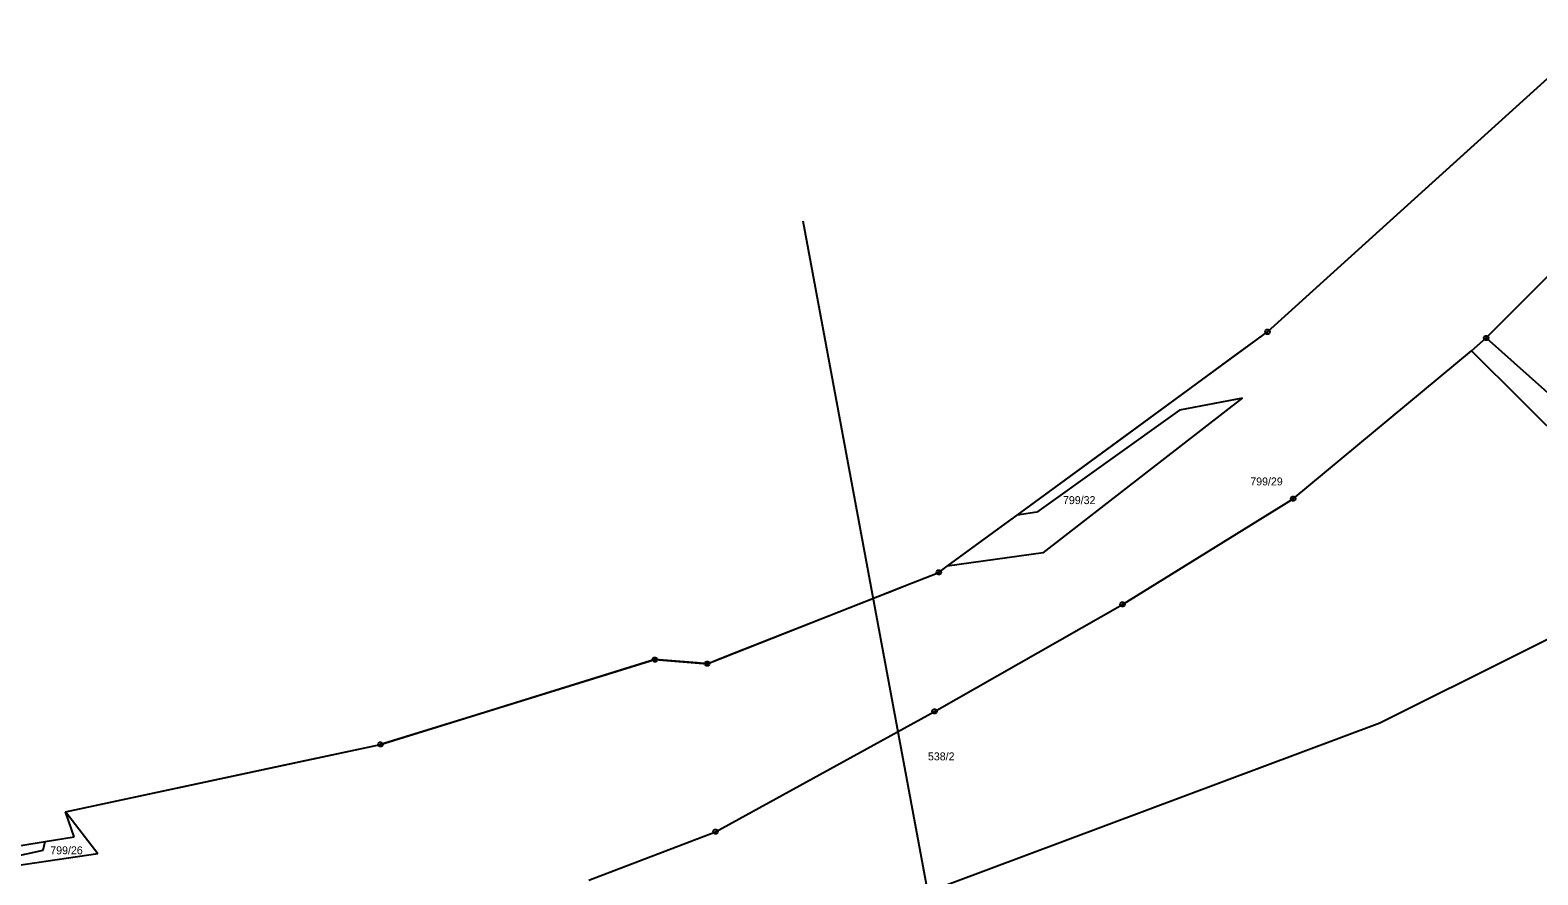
# Model space of a CAD drawing. Extents: x -759060 to -757386, y -1172273 to -1170948.
# Drawn here: x -758782.5 to -758459.2, y -1171669.9 to -1171488.8 of the extents above; entities that cross this region are included whole.
import ezdxf

# ---------------------------------------------------------------- set-up
doc = ezdxf.new("R2010")
doc.units = 0
for name, color, linetype in [('Vrstva 1', 7, 'Continuous'), ('Vrstva 11', 7, 'Continuous'), ('Vrstva 2', 7, 'Continuous'), ('Vrstva 6', 7, 'Continuous'), ('Vrstva 8', 7, 'Continuous')]:
    doc.layers.add(name, color=color, linetype=linetype)

msp = doc.modelspace()

# ---------------------------------------------------------------- linework, layer by layer
at = {"layer": 'Vrstva 1'}
for p, q in [((-758478.81, -1171518.72), (-758447.31, -1171490.21)), ((-758517.19, -1171553.46), (-758478.81, -1171518.72)), ((-758457.1, -1171541.5), (-758470.3, -1171554.77)), ((-758524.54, -1171558.84), (-758517.19, -1171553.46)), ((-758473.43, -1171557.55), (-758470.3, -1171554.77)), ((-758470.3, -1171554.77), (-758434.93, -1171586.35)), ((-758511.69, -1171589.23), (-758473.43, -1171557.55)), ((-758443.29, -1171587.55), (-758473.43, -1171557.55)), ((-758534.83, -1171566.37), (-758524.54, -1171558.84)), ((-758565.3, -1171600.85), (-758522.59, -1171567.65)), ((-758550.16, -1171577.59), (-758534.83, -1171566.37)), ((-758522.59, -1171567.65), (-758536.1, -1171570.27)), ((-758536.1, -1171570.27), (-758566.69, -1171592.13)), ((-758570.86, -1171592.74), (-758550.16, -1171577.59)), ((-758548.28, -1171611.9), (-758511.69, -1171589.23)), ((-758573.45, -1171594.63), (-758570.86, -1171592.74)), ((-758566.69, -1171592.13), (-758570.86, -1171592.74)), ((-758585.85, -1171603.71), (-758573.45, -1171594.63)), ((-758565.3, -1171600.85), (-758585.85, -1171603.71)), ((-758595.2, -1171608), (-758587.67, -1171605.04)), ((-758587.67, -1171605.04), (-758585.85, -1171603.71)), ((-758633.51, -1171623.08), (-758596.72, -1171608.6)), ((-758596.72, -1171608.6), (-758595.2, -1171608)), ((-758462.88, -1171622.16), (-758436.64, -1171609.04)), ((-758588.6, -1171634.81), (-758548.28, -1171611.9)), ((-758493.1, -1171637.26), (-758462.88, -1171622.16)), ((-758648.55, -1171623.71), (-758686.97, -1171635.59)), ((-758639.52, -1171624.42), (-758648.55, -1171623.71)), ((-758637.34, -1171624.59), (-758639.52, -1171624.42)), ((-758637.34, -1171624.59), (-758633.51, -1171623.08)), ((-758686.97, -1171635.59), (-758707.4, -1171641.9)), ((-758635.54, -1171660.6), (-758588.6, -1171634.81)), ((-758568.77, -1171665.53), (-758493.1, -1171637.26)), ((-758727.9, -1171646.29), (-758707.4, -1171641.9)), ((-758774.93, -1171656.37), (-758727.9, -1171646.29)), ((-758773.09, -1171661.69), (-758774.93, -1171656.37)), ((-758767.97, -1171665.38), (-758774.93, -1171656.37)), ((-758779.31, -1171662.69), (-758773.09, -1171661.69)), ((-758662.74, -1171671), (-758635.54, -1171660.6)), ((-758795.27, -1171667.99), (-758779.69, -1171664.56)), ((-758788.45, -1171664.17), (-758779.31, -1171662.69)), ((-758779.69, -1171664.56), (-758779.31, -1171662.69)), ((-758767.97, -1171665.38), (-758794.37, -1171669.18)), ((-758610.02, -1171680.94), (-758568.77, -1171665.53))]:
    msp.add_line(p, q, dxfattribs=at)
at = {"layer": 'Vrstva 11'}
for p, q in [((-758517.19, -1171553.46), (-758445.74, -1171488.79)), ((-758570.86, -1171592.74), (-758517.19, -1171553.46)), ((-758585.85, -1171603.71), (-758570.86, -1171592.74)), ((-758595.2, -1171608), (-758587.67, -1171605.04)), ((-758587.67, -1171605.04), (-758585.85, -1171603.71)), ((-758637.34, -1171624.59), (-758595.2, -1171608)), ((-758707.4, -1171641.9), (-758648.55, -1171623.71)), ((-758648.55, -1171623.71), (-758637.34, -1171624.59)), ((-758774.93, -1171656.37), (-758707.4, -1171641.9)), ((-758773.09, -1171661.69), (-758774.93, -1171656.37)), ((-758779.31, -1171662.69), (-758773.09, -1171661.69)), ((-758788.45, -1171664.17), (-758779.31, -1171662.69))]:
    msp.add_line(p, q, dxfattribs=at)
at = {"layer": 'Vrstva 6'}
msp.add_line((-758616.86, -1171529.68), (-758585.65, -1171697.17), dxfattribs=at)
at = {"layer": 'Vrstva 8'}
for p, q in [((-758517.31, -1171553.46), (-758517.07, -1171553.46)), ((-758470.42, -1171554.77), (-758470.18, -1171554.77)), ((-758511.81, -1171589.23), (-758511.57, -1171589.23)), ((-758587.79, -1171605.04), (-758587.55, -1171605.04)), ((-758548.4, -1171611.9), (-758548.16, -1171611.9)), ((-758648.67, -1171623.71), (-758648.43, -1171623.71)), ((-758637.46, -1171624.59), (-758637.22, -1171624.59)), ((-758588.72, -1171634.81), (-758588.48, -1171634.81)), ((-758707.52, -1171641.9), (-758707.28, -1171641.9)), ((-758635.66, -1171660.6), (-758635.42, -1171660.6))]:
    msp.add_line(p, q, dxfattribs=at)
for points in [[(-758517.04, -1171552.98), (-758516.79, -1171553.16), (-758516.69, -1171553.45), (-758516.79, -1171553.74), (-758517.04, -1171553.92), (-758517.35, -1171553.92), (-758517.6, -1171553.74), (-758517.7, -1171553.45), (-758517.6, -1171553.16), (-758517.35, -1171552.98)], [(-758470.15, -1171554.29), (-758469.9, -1171554.47), (-758469.8, -1171554.76), (-758469.9, -1171555.05), (-758470.15, -1171555.23), (-758470.46, -1171555.23), (-758470.71, -1171555.05), (-758470.81, -1171554.76), (-758470.71, -1171554.47), (-758470.46, -1171554.29)], [(-758511.54, -1171588.75), (-758511.29, -1171588.93), (-758511.19, -1171589.22), (-758511.29, -1171589.51), (-758511.54, -1171589.69), (-758511.85, -1171589.69), (-758512.1, -1171589.51), (-758512.2, -1171589.22), (-758512.1, -1171588.93), (-758511.85, -1171588.75)], [(-758587.52, -1171604.56), (-758587.27, -1171604.74), (-758587.17, -1171605.03), (-758587.27, -1171605.32), (-758587.52, -1171605.5), (-758587.83, -1171605.5), (-758588.08, -1171605.32), (-758588.18, -1171605.03), (-758588.08, -1171604.74), (-758587.83, -1171604.56)], [(-758548.13, -1171611.42), (-758547.88, -1171611.6), (-758547.78, -1171611.89), (-758547.88, -1171612.18), (-758548.13, -1171612.36), (-758548.44, -1171612.36), (-758548.69, -1171612.18), (-758548.79, -1171611.89), (-758548.69, -1171611.6), (-758548.44, -1171611.42)], [(-758648.4, -1171623.23), (-758648.15, -1171623.41), (-758648.05, -1171623.7), (-758648.15, -1171623.99), (-758648.4, -1171624.17), (-758648.71, -1171624.17), (-758648.96, -1171623.99), (-758649.06, -1171623.7), (-758648.96, -1171623.41), (-758648.71, -1171623.23)], [(-758637.19, -1171624.11), (-758636.94, -1171624.29), (-758636.84, -1171624.58), (-758636.94, -1171624.87), (-758637.19, -1171625.05), (-758637.5, -1171625.05), (-758637.75, -1171624.87), (-758637.85, -1171624.58), (-758637.75, -1171624.29), (-758637.5, -1171624.11)], [(-758588.45, -1171634.33), (-758588.2, -1171634.51), (-758588.1, -1171634.8), (-758588.2, -1171635.09), (-758588.45, -1171635.27), (-758588.76, -1171635.27), (-758589.01, -1171635.09), (-758589.11, -1171634.8), (-758589.01, -1171634.51), (-758588.76, -1171634.33)], [(-758707.25, -1171641.42), (-758707, -1171641.6), (-758706.9, -1171641.89), (-758707, -1171642.18), (-758707.25, -1171642.36), (-758707.56, -1171642.36), (-758707.81, -1171642.18), (-758707.91, -1171641.89), (-758707.81, -1171641.6), (-758707.56, -1171641.42)], [(-758635.39, -1171660.12), (-758635.14, -1171660.3), (-758635.04, -1171660.59), (-758635.14, -1171660.88), (-758635.39, -1171661.06), (-758635.7, -1171661.06), (-758635.95, -1171660.88), (-758636.05, -1171660.59), (-758635.95, -1171660.3), (-758635.7, -1171660.12)]]:
    msp.add_lwpolyline(points, close=True, dxfattribs=at)

# ---------------------------------------------------------------- texts
at = {"layer": 'Vrstva 2'}
for s, p in [('799/29', (-758520.886, -1171586.37)), ('799/32', (-758561.043, -1171590.38)), ('538/2', (-758590.003, -1171645.31)), ('799/26', (-758778.193, -1171665.44))]:
    msp.add_text(s, height=1.7, dxfattribs=at).set_placement(p)

doc.saveas('drawing.dxf')
